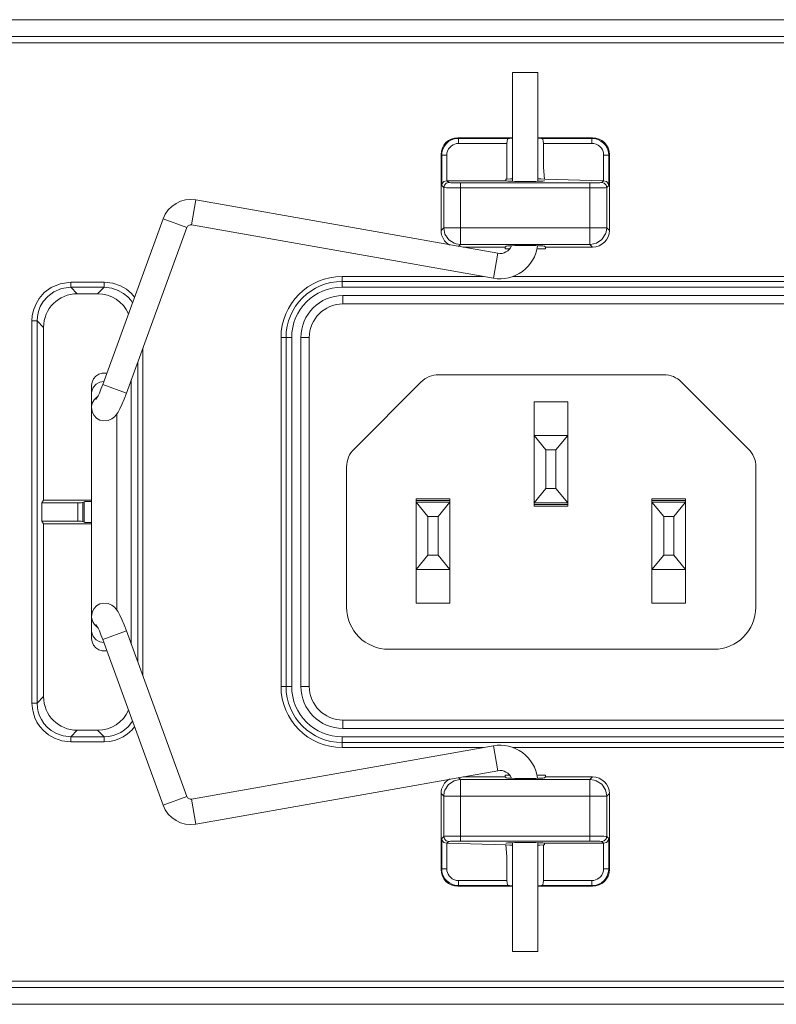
# Model space of a CAD drawing. Header units: millimetres. Extents: x 3925 to 5043, y -86 to 778.
# Tile 296 of 325: x 4843 to 4854, y 349 to 363. Entities that reach past the tile are written whole.
import ezdxf

# ---------------------------------------------------------------- set-up
doc = ezdxf.new("R2010")
doc.units = ezdxf.units.MM
doc.header["$LTSCALE"] = 46.255
for name, color, linetype in [('11-AC_INLET_DXF_CONTINUOUS_LINE', 7, 'CONTINUOUS'), ('H30-POWER-CODXF_CONTINUOUS_LINE', 7, 'CONTINUOUS'), ('H30K-REAR-CODXF_CONTINUOUS_LINE', 7, 'CONTINUOUS')]:
    doc.layers.add(name, color=color, linetype=linetype)

msp = doc.modelspace()

# ---------------------------------------------------------------- linework, layer by layer
at = {"layer": '11-AC_INLET_DXF_CONTINUOUS_LINE', "color": 7, "linetype": 'Continuous', "lineweight": 0}
for p, q in [((4847.9151, 359.0873), (4858.3651, 359.0873)), ((4847.9151, 358.9623), (4847.9151, 359.0873)), ((4858.3651, 358.9623), (4847.9151, 358.9623)), ((4847.2901, 358.4623), (4847.4151, 358.4623)), ((4847.2901, 358.4623), (4847.2901, 353.2873)), ((4847.4151, 358.4623), (4847.4151, 353.2873)), ((4849.3379, 357.9123), (4852.6773, 357.9123)), ((4849.0728, 357.8024), (4848.0799, 356.8096)), ((4853.9353, 356.8096), (4852.9424, 357.8024)), ((4851.2526, 357.509), (4850.7526, 357.509)), ((4850.7526, 355.959), (4850.7526, 357.509)), ((4851.2526, 355.959), (4851.2526, 357.509)), ((4851.2526, 357.009), (4850.7526, 357.009)), ((4850.9276, 356.7965), (4850.7526, 357.009)), ((4851.2526, 357.009), (4851.0776, 356.7965)), ((4850.9276, 356.7965), (4851.0776, 356.7965)), ((4850.9276, 356.2215), (4850.9276, 356.7965)), ((4851.0776, 356.7965), (4851.0776, 356.2215)), ((4847.9701, 354.4623), (4847.9701, 356.5444)), ((4854.0451, 356.5444), (4854.0451, 354.4623)), ((4850.9276, 356.2215), (4850.7526, 356.009)), ((4851.0776, 356.2215), (4850.9276, 356.2215)), ((4851.0776, 356.2215), (4851.2526, 356.009)), ((4849.5026, 356.0715), (4849.0026, 356.0715)), ((4849.0026, 354.5215), (4849.0026, 356.0715)), ((4849.5026, 356.0465), (4849.0026, 356.0465)), ((4849.5026, 356.0215), (4849.0026, 356.0215)), ((4849.1776, 355.809), (4849.0026, 356.0215)), ((4849.3276, 355.809), (4849.5026, 356.0215)), ((4849.5026, 354.5215), (4849.5026, 356.0715)), ((4850.7526, 356.009), (4851.2526, 356.009)), ((4850.7526, 355.984), (4851.2526, 355.984)), ((4853.0026, 356.0715), (4852.5026, 356.0715)), ((4852.5026, 354.5215), (4852.5026, 356.0715)), ((4853.0026, 356.0465), (4852.5026, 356.0465)), ((4853.0026, 356.0215), (4852.5026, 356.0215)), ((4852.6776, 355.809), (4852.5026, 356.0215)), ((4852.8276, 355.809), (4853.0026, 356.0215)), ((4853.0026, 354.5215), (4853.0026, 356.0715)), ((4850.7526, 355.959), (4851.2526, 355.959)), ((4849.1776, 355.809), (4849.3276, 355.809)), ((4849.1776, 355.234), (4849.1776, 355.809)), ((4849.3276, 355.809), (4849.3276, 355.234)), ((4852.6776, 355.809), (4852.8276, 355.809)), ((4852.6776, 355.234), (4852.6776, 355.809)), ((4852.8276, 355.809), (4852.8276, 355.234)), ((4849.0026, 355.0215), (4849.1776, 355.234)), ((4849.3276, 355.234), (4849.1776, 355.234)), ((4849.3276, 355.234), (4849.5026, 355.0215)), ((4852.5026, 355.0215), (4852.6776, 355.234)), ((4852.8276, 355.234), (4852.6776, 355.234)), ((4852.8276, 355.234), (4853.0026, 355.0215)), ((4849.0026, 355.0215), (4849.5026, 355.0215)), ((4852.5026, 355.0215), (4853.0026, 355.0215)), ((4849.0026, 354.5215), (4849.5026, 354.5215)), ((4852.5026, 354.5215), (4853.0026, 354.5215)), ((4853.4201, 353.8373), (4848.5951, 353.8373)), ((4847.2901, 353.2873), (4847.4151, 353.2873)), ((4858.3651, 352.7873), (4847.9151, 352.7873)), ((4847.9151, 352.7873), (4847.9151, 352.6623)), ((4858.3651, 352.6623), (4847.9151, 352.6623))]:
    msp.add_line(p, q, dxfattribs=at)
for centre, radius, start, end in [((4847.9151, 358.4623), 0.625, 90, 180), ((4847.9151, 358.4623), 0.5, 90, 180), ((4849.3379, 357.5373), 0.375, 90, 135), ((4852.6773, 357.5373), 0.375, 45, 90), ((4848.3451, 356.5444), 0.375, 135, 180), ((4853.6701, 356.5444), 0.375, 0, 45), ((4848.5951, 354.4623), 0.625, 180, 270), ((4853.4201, 354.4623), 0.625, 270, 0), ((4847.9151, 353.2873), 0.625, 180, 270), ((4847.9151, 353.2873), 0.5, 180, 270)]:
    msp.add_arc(centre, radius, start, end, dxfattribs=at)
at = {"layer": 'H30-POWER-CODXF_CONTINUOUS_LINE', "color": 7, "linetype": 'Continuous', "lineweight": 0}
for p, q in [((4850.8083, 362.3984), (4850.4333, 362.3984)), ((4850.4333, 362.3984), (4850.4333, 360.7829)), ((4850.8083, 362.3984), (4850.8083, 360.7829)), ((4845.6666, 360.1363), (4845.7319, 360.5056)), ((4850.2132, 359.7138), (4845.7319, 360.5056)), ((4845.2447, 360.2245), (4844.3499, 357.7689)), ((4845.597, 360.0962), (4845.2447, 360.2245)), ((4845.597, 360.0962), (4844.7023, 357.6405)), ((4850.148, 359.3445), (4845.6666, 360.1363)), ((4850.148, 359.3445), (4850.2132, 359.7138)), ((4844.1833, 357.7498), (4844.1833, 353.9998)), ((4844.3068, 357.8021), (4844.3656, 357.812)), ((4844.3499, 357.7689), (4844.7023, 357.6405)), ((4844.2625, 357.5776), (4844.2709, 357.5815)), ((4844.5583, 354.4184), (4844.5583, 357.3312)), ((4844.2709, 354.168), (4844.2623, 354.1721)), ((4844.3499, 353.9806), (4844.7023, 354.109)), ((4845.597, 351.6534), (4844.7023, 354.109)), ((4844.3068, 353.9474), (4844.3656, 353.9375)), ((4845.2447, 351.525), (4844.3499, 353.9806)), ((4850.148, 352.405), (4845.6666, 351.6132)), ((4850.2132, 352.0357), (4850.148, 352.405)), ((4850.2132, 352.0357), (4845.7319, 351.2439)), ((4845.2447, 351.525), (4845.597, 351.6534)), ((4845.7319, 351.2439), (4845.6666, 351.6132)), ((4850.4333, 349.3511), (4850.4333, 350.9666)), ((4850.8083, 349.3511), (4850.8083, 350.9666)), ((4850.4333, 349.3511), (4850.8083, 349.3511))]:
    msp.add_line(p, q, dxfattribs=at)
for points in [[(4844.3708, 357.9373), (4844.3413, 357.9348), (4844.2904, 357.9189), (4844.246, 357.8897), (4844.2121, 357.8493), (4844.1908, 357.8014), (4844.1833, 357.7498)], [(4844.4093, 357.9319), (4844.3987, 357.9351), (4844.3708, 357.9373)], [(4844.1833, 357.6367), (4844.1863, 357.6673), (4844.2086, 357.7247)], [(4844.2086, 357.7247), (4844.2504, 357.7716), (4844.3068, 357.8021)], [(4844.2508, 357.5446), (4844.2495, 357.5429), (4844.2534, 357.549), (4844.2634, 357.5667), (4844.2786, 357.5966), (4844.2984, 357.6397), (4844.3225, 357.6972), (4844.3499, 357.7689)], [(4844.3129, 357.237), (4844.3651, 357.2258), (4844.4293, 357.232), (4844.4843, 357.2561), (4844.5217, 357.2859), (4844.55, 357.3186), (4844.5753, 357.3566), (4844.6018, 357.4045), (4844.6323, 357.4678), (4844.6675, 357.5502), (4844.7023, 357.6405)], [(4844.1833, 357.4337), (4844.1834, 357.4392), (4844.194, 357.4923), (4844.2212, 357.5399), (4844.2625, 357.5776)], [(4844.1833, 357.4337), (4844.1863, 357.3946), (4844.1974, 357.3521), (4844.2208, 357.3076), (4844.2569, 357.2688), (4844.3057, 357.2397), (4844.3129, 357.237)], [(4844.1833, 354.3158), (4844.1863, 354.3549), (4844.1974, 354.3974), (4844.2208, 354.4419), (4844.2569, 354.4807), (4844.3057, 354.5098), (4844.3129, 354.5126)], [(4844.3129, 354.5126), (4844.3651, 354.5237), (4844.4293, 354.5175), (4844.4843, 354.4934), (4844.5217, 354.4636), (4844.55, 354.4309), (4844.5753, 354.393), (4844.6018, 354.345), (4844.6323, 354.2817), (4844.6675, 354.1993), (4844.7023, 354.109)], [(4844.2623, 354.1721), (4844.2246, 354.2055), (4844.1996, 354.2441), (4844.1855, 354.2889), (4844.1833, 354.3158)], [(4844.1833, 354.1128), (4844.1863, 354.0823), (4844.2086, 354.0248), (4844.2504, 353.9779), (4844.3068, 353.9474)], [(4844.2508, 354.2049), (4844.2495, 354.2066), (4844.2534, 354.2005), (4844.2634, 354.1828), (4844.2786, 354.1529), (4844.2984, 354.1098), (4844.3225, 354.0523), (4844.3499, 353.9806)], [(4844.1833, 353.9998), (4844.1908, 353.9481), (4844.2121, 353.9002), (4844.246, 353.8598), (4844.2904, 353.8306), (4844.3413, 353.8147), (4844.3708, 353.8123)], [(4844.3708, 353.8123), (4844.3987, 353.8144), (4844.4093, 353.8176)]]:
    msp.add_lwpolyline(points, dxfattribs=at)
for centre, radius, start, end in [((4845.6557, 360.0748), 0.4375, 79.98, 159.98), ((4845.6557, 360.0748), 0.0625, 79.98, 159.98), ((4850.2458, 359.8984), 0.5625, 259.98, 352.64268), ((4850.2458, 359.8984), 0.1875, 259.98, 337.01723), ((4850.2458, 351.8511), 0.5625, 7.35732, 100.02), ((4850.2458, 351.8511), 0.1875, 22.98277, 100.02), ((4845.6557, 351.6748), 0.0625, 200.02, 280.02), ((4845.6557, 351.6748), 0.4375, 200.02, 280.02)]:
    msp.add_arc(centre, radius, start, end, dxfattribs=at)
at = {"layer": 'H30K-REAR-CODXF_CONTINUOUS_LINE', "color": 7, "linetype": 'Continuous', "lineweight": 0}
for p, q in [((4810.3338, 363.1812), (4858.9588, 363.1812)), ((4858.9588, 362.9331), (4810.3338, 362.9331)), ((4858.9588, 362.8373), (4810.3338, 362.8373)), ((4850.4333, 361.4298), (4849.6207, 361.4298)), ((4849.6313, 361.4192), (4849.6207, 361.4298)), ((4849.6313, 361.4192), (4850.3746, 361.4192)), ((4849.6313, 361.4192), (4849.6313, 361.3442)), ((4851.621, 361.4298), (4850.8083, 361.4298)), ((4850.8671, 361.4192), (4851.6104, 361.4192)), ((4851.6104, 361.4192), (4851.621, 361.4298)), ((4851.6104, 361.4192), (4851.6104, 361.3442)), ((4849.6313, 361.3442), (4850.3504, 361.3442)), ((4850.3504, 361.3442), (4850.3504, 360.8161)), ((4850.8913, 361.3442), (4851.6104, 361.3442)), ((4849.3814, 361.1693), (4849.3708, 361.1799)), ((4849.3708, 361.1799), (4849.3708, 360.0546)), ((4849.3814, 361.1693), (4849.4564, 361.1693)), ((4849.3814, 360.7192), (4849.3814, 361.1693)), ((4849.4564, 360.7917), (4849.4564, 361.1693)), ((4851.8603, 361.1693), (4851.7853, 361.1693)), ((4851.7853, 361.1693), (4851.7853, 360.7916)), ((4851.8603, 361.1693), (4851.8708, 361.1799)), ((4851.8603, 361.1693), (4851.8603, 360.7192)), ((4851.8708, 360.0546), (4851.8708, 361.1799)), ((4850.3504, 360.8161), (4850.3345, 360.8161)), ((4850.3345, 360.8161), (4850.3345, 360.7917)), ((4850.3504, 360.8161), (4850.4038, 360.8203)), ((4850.4038, 360.8203), (4850.4333, 360.8211)), ((4850.9072, 360.8161), (4851.7853, 360.7916)), ((4849.4104, 360.6902), (4849.3814, 360.7192)), ((4849.4104, 360.6902), (4849.4104, 360.0942)), ((4849.4564, 360.7917), (4850.3345, 360.7917)), ((4849.4854, 360.7652), (4849.4589, 360.7917)), ((4849.6603, 359.8443), (4849.6603, 360.7593)), ((4850.3345, 360.7917), (4850.3362, 360.7899)), ((4850.9054, 360.7899), (4850.9072, 360.7917)), ((4851.5814, 359.8443), (4851.5814, 360.7593)), ((4851.7828, 360.7917), (4851.7563, 360.7652)), ((4851.8603, 360.7192), (4851.8313, 360.6902)), ((4851.8313, 360.0942), (4851.8313, 360.6902)), ((4849.4104, 360.0942), (4849.3708, 360.0546)), ((4849.4104, 360.0942), (4851.8313, 360.0942)), ((4849.4104, 360.0942), (4849.4106, 360.0855)), ((4849.4106, 360.0855), (4849.4298, 359.998)), ((4851.8227, 360.0296), (4851.8313, 360.0942)), ((4851.8313, 360.0942), (4851.8708, 360.0546)), ((4849.5957, 359.8529), (4849.6603, 359.8443)), ((4849.6603, 359.8443), (4849.6323, 359.8163)), ((4849.6603, 359.8443), (4851.5814, 359.8443)), ((4849.6983, 359.8048), (4850.3214, 359.8048)), ((4850.3214, 359.8048), (4850.3362, 359.8196)), ((4850.3214, 359.7803), (4850.3214, 359.8048)), ((4850.3909, 359.7803), (4850.3214, 359.7803)), ((4850.9203, 359.7803), (4850.8083, 359.7803)), ((4850.9203, 359.8048), (4850.9054, 359.8196)), ((4850.9203, 359.8048), (4851.621, 359.8048)), ((4850.9203, 359.7803), (4850.9203, 359.8048)), ((4851.5814, 359.8443), (4851.5901, 359.8445)), ((4851.5814, 359.8443), (4851.621, 359.8048)), ((4851.5901, 359.8445), (4851.6776, 359.8637)), ((4847.9038, 359.3707), (4849.9997, 359.3707)), ((4847.9038, 359.3707), (4847.9038, 359.2123)), ((4850.4363, 359.3707), (4858.3538, 359.3707)), ((4843.8731, 359.2853), (4844.3696, 359.2853)), ((4843.8731, 359.2853), (4843.8731, 359.2103)), ((4843.8731, 359.2103), (4844.3696, 359.2103)), ((4843.8731, 359.2103), (4843.9694, 359.1141)), ((4844.2733, 359.1141), (4844.3696, 359.2103)), ((4844.3696, 359.2853), (4844.3696, 359.2103)), ((4847.9038, 359.2963), (4858.3538, 359.2963)), ((4858.3538, 359.2123), (4847.9038, 359.2123)), ((4844.2733, 359.1141), (4843.9694, 359.1141)), ((4843.2983, 358.7105), (4843.3733, 358.7105)), ((4843.2983, 353.039), (4843.2983, 358.7105)), ((4843.3733, 358.7105), (4843.4695, 358.6142)), ((4843.3733, 353.039), (4843.3733, 358.7105)), ((4843.4695, 358.6142), (4843.4695, 356.048)), ((4846.9954, 358.4623), (4847.1538, 358.4623)), ((4846.9954, 353.2873), (4846.9954, 358.4623)), ((4847.0698, 353.2873), (4847.0698, 358.4623)), ((4847.1538, 358.4623), (4847.1538, 353.2873)), ((4844.9444, 358.3051), (4844.9444, 353.4444)), ((4844.8694, 358.0993), (4844.8694, 353.6502)), ((4844.7731, 357.8351), (4844.7731, 353.9144)), ((4843.4695, 356.048), (4843.4427, 356.0123)), ((4843.9789, 356.0123), (4843.4427, 356.0123)), ((4843.4427, 356.0123), (4843.4427, 355.7373)), ((4843.4695, 356.048), (4844.1833, 356.048)), ((4843.9789, 355.7373), (4843.9789, 356.0123)), ((4844.0538, 356.0147), (4844.0717, 356.0266)), ((4844.0538, 355.7348), (4844.0538, 356.0147)), ((4844.0717, 355.7229), (4844.0717, 356.0266)), ((4843.4427, 355.7373), (4843.9789, 355.7373)), ((4843.4695, 355.7015), (4843.4427, 355.7373)), ((4843.4695, 355.7015), (4844.1833, 355.7015)), ((4843.4695, 355.7015), (4843.4695, 353.1353)), ((4844.0538, 355.7348), (4844.0717, 355.7229)), ((4846.9954, 353.2873), (4847.1538, 353.2873)), ((4843.4695, 353.1353), (4843.3733, 353.039)), ((4843.2983, 353.039), (4843.3733, 353.039)), ((4843.9694, 352.6355), (4843.8731, 352.5392)), ((4843.9694, 352.6355), (4844.2733, 352.6355)), ((4844.2733, 352.6355), (4844.3696, 352.5392)), ((4844.3696, 352.5392), (4843.8731, 352.5392)), ((4843.8731, 352.4642), (4843.8731, 352.5392)), ((4844.3696, 352.4642), (4843.8731, 352.4642)), ((4844.3696, 352.4642), (4844.3696, 352.5392)), ((4847.9038, 352.5373), (4858.3538, 352.5373)), ((4847.9038, 352.3788), (4847.9038, 352.5373)), ((4858.3538, 352.4533), (4847.9038, 352.4533)), ((4849.9997, 352.3788), (4847.9038, 352.3788)), ((4858.3538, 352.3788), (4850.4363, 352.3788)), ((4849.6516, 351.905), (4849.5641, 351.8858)), ((4849.6603, 351.9052), (4849.6324, 351.9331)), ((4849.6603, 351.9052), (4849.6516, 351.905)), ((4851.5814, 351.9052), (4849.6603, 351.9052)), ((4849.6603, 350.9902), (4849.6603, 351.9052)), ((4850.3214, 351.9448), (4849.6983, 351.9448)), ((4850.3214, 351.9692), (4850.3909, 351.9692)), ((4850.3214, 351.9692), (4850.3214, 351.9448)), ((4850.3214, 351.9448), (4850.3362, 351.9299)), ((4850.8083, 351.9692), (4850.9203, 351.9692)), ((4850.9203, 351.9448), (4850.9054, 351.9299)), ((4850.9203, 351.9692), (4850.9203, 351.9448)), ((4851.621, 351.9448), (4850.9203, 351.9448)), ((4851.5814, 351.9052), (4851.621, 351.9448)), ((4851.646, 351.8966), (4851.5814, 351.9052)), ((4851.5814, 350.9902), (4851.5814, 351.9052)), ((4851.8311, 351.664), (4851.8119, 351.7515)), ((4849.4104, 351.6553), (4849.3708, 351.6949)), ((4849.3708, 351.6949), (4849.3708, 350.5696)), ((4849.419, 351.7199), (4849.4104, 351.6553)), ((4849.4104, 351.6553), (4851.8313, 351.6553)), ((4849.4104, 351.6553), (4849.4104, 351.0593)), ((4851.8313, 351.6553), (4851.8311, 351.664)), ((4851.8313, 351.6553), (4851.8708, 351.6949)), ((4851.8313, 351.0593), (4851.8313, 351.6553)), ((4851.8708, 350.5696), (4851.8708, 351.6949)), ((4849.3814, 351.0303), (4849.4104, 351.0593)), ((4849.3814, 350.5802), (4849.3814, 351.0303)), ((4851.8313, 351.0593), (4851.8603, 351.0303)), ((4851.8603, 351.0303), (4851.8603, 350.5802)), ((4850.3345, 350.9334), (4849.4564, 350.9579)), ((4849.4564, 350.5802), (4849.4564, 350.9579)), ((4849.4589, 350.9579), (4849.4854, 350.9843)), ((4850.3362, 350.9596), (4850.3345, 350.9578)), ((4850.3345, 350.9334), (4850.3912, 350.9299)), ((4850.3912, 350.9299), (4850.4333, 350.9284)), ((4850.8913, 350.9334), (4850.9072, 350.9334)), ((4850.8913, 350.9334), (4850.8913, 350.4053)), ((4850.9072, 350.9579), (4850.9054, 350.9596)), ((4851.7853, 350.9579), (4850.9072, 350.9579)), ((4850.9072, 350.9334), (4850.9072, 350.9579)), ((4851.7563, 350.9843), (4851.7828, 350.9579)), ((4851.7853, 350.9579), (4851.7853, 350.5802)), ((4849.3814, 350.5802), (4849.3708, 350.5696)), ((4849.3814, 350.5802), (4849.4564, 350.5802)), ((4851.8603, 350.5802), (4851.7853, 350.5802)), ((4851.8603, 350.5802), (4851.8708, 350.5696)), ((4849.6313, 350.3303), (4849.6207, 350.3198)), ((4849.6207, 350.3198), (4850.4333, 350.3198)), ((4850.3504, 350.4053), (4849.6313, 350.4053)), ((4849.6313, 350.3303), (4849.6313, 350.4053)), ((4850.3746, 350.3303), (4849.6313, 350.3303)), ((4850.8083, 350.3198), (4851.621, 350.3198)), ((4851.6104, 350.3303), (4850.8671, 350.3303)), ((4851.6104, 350.4053), (4850.8913, 350.4053)), ((4851.6104, 350.3303), (4851.6104, 350.4053)), ((4851.6104, 350.3303), (4851.621, 350.3198)), ((4858.9588, 348.9123), (4810.3338, 348.9123)), ((4810.3338, 348.8164), (4858.9588, 348.8164)), ((4858.9588, 348.5683), (4810.3338, 348.5683))]:
    msp.add_line(p, q, dxfattribs=at)
for points in [[(4849.3814, 361.1693), (4849.3851, 361.2122), (4849.3977, 361.2579), (4849.4205, 361.3035), (4849.4509, 361.3422), (4849.484, 361.3711), (4849.5172, 361.3916), (4849.5513, 361.406), (4849.5884, 361.4155), (4849.6313, 361.4192)], [(4850.3746, 361.4192), (4850.3596, 361.4082), (4850.3524, 361.3808), (4850.3504, 361.3442)], [(4850.8913, 361.3442), (4850.8893, 361.3808), (4850.8821, 361.4082), (4850.8671, 361.4192)], [(4851.6104, 361.4192), (4851.6533, 361.4155), (4851.699, 361.4029), (4851.7446, 361.3801), (4851.7833, 361.3497), (4851.8122, 361.3166), (4851.8327, 361.2834), (4851.8471, 361.2493), (4851.8566, 361.2122), (4851.8603, 361.1693)], [(4849.4564, 361.1693), (4849.459, 361.1994), (4849.4677, 361.2313), (4849.4837, 361.2633), (4849.505, 361.2904), (4849.5281, 361.3106), (4849.5514, 361.3249), (4849.5752, 361.335), (4849.6013, 361.3416), (4849.6313, 361.3442)], [(4850.8913, 361.3442), (4850.8913, 360.9867), (4850.9072, 360.8161)], [(4851.6104, 361.3442), (4851.6405, 361.3416), (4851.6724, 361.3329), (4851.7043, 361.3169), (4851.7315, 361.2956), (4851.7517, 361.2725), (4851.766, 361.2492), (4851.7761, 361.2254), (4851.7827, 361.1993), (4851.7853, 361.1693)], [(4850.8083, 360.8211), (4850.8505, 360.8196), (4850.9072, 360.8161)], [(4849.4589, 360.7917), (4849.415, 360.7782), (4849.3899, 360.7505), (4849.3814, 360.7192)], [(4849.4104, 360.6902), (4849.4205, 360.7277), (4849.4479, 360.7551), (4849.4854, 360.7652)], [(4851.5814, 360.6843), (4849.6205, 360.6844), (4849.5783, 360.6846), (4849.5345, 360.6851), (4849.4914, 360.6859), (4849.4527, 360.687), (4849.4236, 360.6885), (4849.4104, 360.6902)], [(4851.5814, 360.7593), (4849.6324, 360.7593), (4849.6029, 360.7596), (4849.5722, 360.7601), (4849.542, 360.7609), (4849.515, 360.762), (4849.4946, 360.7634), (4849.4854, 360.7652)], [(4851.7563, 360.7652), (4851.753, 360.7642), (4851.7445, 360.7632), (4851.7294, 360.7621), (4851.7063, 360.7611), (4851.6739, 360.7602), (4851.632, 360.7595), (4851.5814, 360.7593)], [(4851.8313, 360.6902), (4851.8265, 360.6892), (4851.8145, 360.6882), (4851.7929, 360.6872), (4851.7598, 360.6861), (4851.7135, 360.6852), (4851.6536, 360.6846), (4851.5814, 360.6843)], [(4851.8313, 360.6902), (4851.8212, 360.7277), (4851.7938, 360.7551), (4851.7563, 360.7652)], [(4851.8603, 360.7192), (4851.8518, 360.7505), (4851.8267, 360.7782), (4851.7828, 360.7917)], [(4849.4298, 359.998), (4849.4856, 359.9158), (4849.5668, 359.8626), (4849.5957, 359.8529)], [(4851.6776, 359.8637), (4851.7598, 359.9195), (4851.813, 360.0007), (4851.8227, 360.0296)], [(4843.2983, 358.7105), (4843.3034, 358.7874), (4843.3207, 358.8694), (4843.3532, 358.9558), (4843.405, 359.0442), (4843.4802, 359.1301), (4843.5826, 359.2065), (4843.7142, 359.2629), (4843.8731, 359.2853)], [(4843.3733, 358.7105), (4843.3777, 358.7774), (4843.3927, 358.8487), (4843.421, 358.9238), (4843.4661, 359.0007), (4843.5314, 359.0754), (4843.6205, 359.1419), (4843.7349, 359.1909), (4843.8731, 359.2103)], [(4844.3696, 359.2853), (4844.4996, 359.2704), (4844.6103, 359.2325), (4844.7012, 359.1801), (4844.7733, 359.1197), (4844.8219, 359.0642)], [(4844.3696, 359.2103), (4844.4827, 359.1974), (4844.5789, 359.1645), (4844.6579, 359.1189), (4844.7207, 359.0663), (4844.7687, 359.0115), (4844.7905, 358.9782)], [(4843.8731, 352.4642), (4843.7431, 352.4791), (4843.6324, 352.517), (4843.5415, 352.5694), (4843.4693, 352.6298), (4843.4141, 352.6929), (4843.3725, 352.7564), (4843.3413, 352.8207), (4843.3186, 352.8875), (4843.3038, 352.9593), (4843.2983, 353.039)], [(4843.8731, 352.5392), (4843.76, 352.5521), (4843.6638, 352.5851), (4843.5847, 352.6307), (4843.522, 352.6832), (4843.474, 352.738), (4843.4378, 352.7932), (4843.4107, 352.8491), (4843.3909, 352.9073), (4843.3781, 352.9697), (4843.3733, 353.039)], [(4844.7903, 352.772), (4844.7779, 352.7507), (4844.7254, 352.6879), (4844.6706, 352.6399), (4844.6154, 352.6037), (4844.5595, 352.5766), (4844.5013, 352.5568), (4844.4389, 352.544), (4844.3696, 352.5392)], [(4844.8215, 352.6863), (4844.7788, 352.6353), (4844.7157, 352.58), (4844.6522, 352.5384), (4844.5879, 352.5072), (4844.5211, 352.4845), (4844.4493, 352.4697), (4844.3696, 352.4642)], [(4849.5641, 351.8858), (4849.4819, 351.83), (4849.4287, 351.7488), (4849.419, 351.7199)], [(4851.8119, 351.7515), (4851.7561, 351.8338), (4851.6749, 351.8869), (4851.646, 351.8966)], [(4849.3814, 351.0303), (4849.3899, 350.999), (4849.415, 350.9713), (4849.4589, 350.9579)], [(4849.4104, 351.0593), (4849.4152, 351.0603), (4849.4272, 351.0613), (4849.4488, 351.0623), (4849.4819, 351.0634), (4849.5282, 351.0643), (4849.588, 351.0649), (4849.6603, 351.0652)], [(4849.4104, 351.0593), (4849.4205, 351.0218), (4849.4479, 350.9944), (4849.4854, 350.9843)], [(4849.6603, 351.0652), (4851.6212, 351.0651), (4851.6634, 351.0649), (4851.7072, 351.0644), (4851.7503, 351.0636), (4851.789, 351.0625), (4851.8181, 351.0611), (4851.8313, 351.0593)], [(4851.8313, 351.0593), (4851.8212, 351.0218), (4851.7938, 350.9944), (4851.7563, 350.9843)], [(4851.7828, 350.9579), (4851.8267, 350.9713), (4851.8518, 350.999), (4851.8603, 351.0303)], [(4849.4854, 350.9843), (4849.4887, 350.9853), (4849.4972, 350.9863), (4849.5123, 350.9874), (4849.5354, 350.9884), (4849.5678, 350.9893), (4849.6097, 350.99), (4849.6603, 350.9902)], [(4849.6603, 350.9902), (4851.6093, 350.9902), (4851.6388, 350.9899), (4851.6695, 350.9894), (4851.6996, 350.9886), (4851.7267, 350.9875), (4851.7471, 350.9861), (4851.7563, 350.9843)], [(4850.3504, 350.4053), (4850.3504, 350.7628), (4850.3345, 350.9334)], [(4850.8083, 350.9284), (4850.8379, 350.9293), (4850.8913, 350.9334)], [(4849.6313, 350.3303), (4849.5884, 350.334), (4849.5427, 350.3466), (4849.4971, 350.3694), (4849.4584, 350.3998), (4849.4295, 350.4329), (4849.409, 350.4661), (4849.3946, 350.5002), (4849.3851, 350.5373), (4849.3814, 350.5802)], [(4849.6313, 350.4053), (4849.6012, 350.4079), (4849.5693, 350.4166), (4849.5374, 350.4326), (4849.5102, 350.4539), (4849.49, 350.477), (4849.4757, 350.5003), (4849.4656, 350.5242), (4849.459, 350.5502), (4849.4564, 350.5802)], [(4851.7853, 350.5802), (4851.7827, 350.5501), (4851.774, 350.5182), (4851.758, 350.4863), (4851.7367, 350.4591), (4851.7136, 350.4389), (4851.6903, 350.4246), (4851.6665, 350.4145), (4851.6404, 350.4079), (4851.6104, 350.4053)], [(4851.8603, 350.5802), (4851.8566, 350.5373), (4851.844, 350.4916), (4851.8212, 350.446), (4851.7908, 350.4073), (4851.7577, 350.3784), (4851.7245, 350.3579), (4851.6904, 350.3435), (4851.6533, 350.334), (4851.6104, 350.3303)], [(4850.3504, 350.4053), (4850.3524, 350.3687), (4850.3596, 350.3413), (4850.3746, 350.3303)], [(4850.8671, 350.3303), (4850.8821, 350.3413), (4850.8893, 350.3687), (4850.8913, 350.4053)]]:
    msp.add_lwpolyline(points, dxfattribs=at)
for centre, radius, start, end in [((4847.9038, 358.4623), 0.9084, 90, 180), ((4847.9038, 358.4623), 0.834, 90, 180), ((4847.9038, 358.4623), 0.75, 90, 180), ((4847.9038, 353.2873), 0.9084, 180, 270), ((4847.9038, 353.2873), 0.834, 180, 270), ((4847.9038, 353.2873), 0.75, 180, 270)]:
    msp.add_arc(centre, radius, start, end, dxfattribs=at)
for centre, major_axis, ratio, start_param, end_param in [((4849.621, 361.1796), (0.177, -0.177), 0.9987828, 2.3568035, 3.9263818), ((4850.6208, 361.4149), (0.275, 0), 0.0349208, 2.3370568, 2.6803878), ((4850.6208, 361.4149), (0.275, 0), 0.0349208, 0.4612049, 0.8045358), ((4851.6207, 361.1796), (0.177, 0.177), 0.9987828, -0.7847892, 0.7847892), ((4850.6208, 360.7903), (0.2848, 0), 0.0349208, -3.1066861, -0.0349066), ((4849.621, 360.0549), (0.177, 0.177), 0.9987828, 2.3568035, 3.4205145), ((4851.6207, 360.0549), (0.177, -0.177), 0.9987828, -0.7847892, 0.7847892), ((4850.6208, 359.8193), (0.2848, 0), 0.0349208, 0.0349066, 3.1066861), ((4843.9697, 358.6139), (-0.3538, 0.3538), 0.999315, -0.7850555, 0.7850555), ((4844.273, 358.6139), (-0.3538, -0.3538), 0.999315, 2.7662017, 3.9266482), ((4843.9789, 356.0149), (0.075, 0), 0.0349208, -1.5707963, -0.0523599), ((4844.2963, 356.0262), (0.225, 0), 0.0349208, 2.1078033, 3.0892328), ((4843.9789, 355.7346), (0.075, 0), 0.0349208, 0.0523599, 1.5707963), ((4844.2963, 355.7233), (0.225, 0), 0.0349208, -3.0892328, -2.1078033), ((4843.9697, 353.1356), (0.3538, 0.3538), 0.999315, 2.3565371, 3.9266482), ((4844.273, 353.1356), (-0.3538, 0.3538), 0.999315, 2.3565371, 3.5169837), ((4849.621, 351.6946), (0.177, -0.177), 0.9987828, 2.8626707, 3.9263818), ((4850.6208, 351.9303), (0.2848, 0), 0.0349208, -3.1066861, -0.0349066), ((4851.6207, 351.6946), (0.177, 0.177), 0.9987828, -0.7847892, 0.7847892), ((4850.6208, 350.9593), (0.2848, 0), 0.0349208, 0.0349066, 3.1066861), ((4849.621, 350.5699), (0.177, 0.177), 0.9987828, 2.3568035, 3.9263818), ((4851.6207, 350.5699), (0.177, -0.177), 0.9987828, -0.7847892, 0.7847892), ((4850.6208, 350.3346), (0.275, 0), 0.0349208, -2.6803878, -2.3370568), ((4850.6208, 350.3346), (0.275, 0), 0.0349208, -0.8045358, -0.4612049)]:
    msp.add_ellipse(centre, major_axis=major_axis, ratio=ratio, start_param=start_param, end_param=end_param, dxfattribs=at)

doc.saveas('drawing.dxf')
